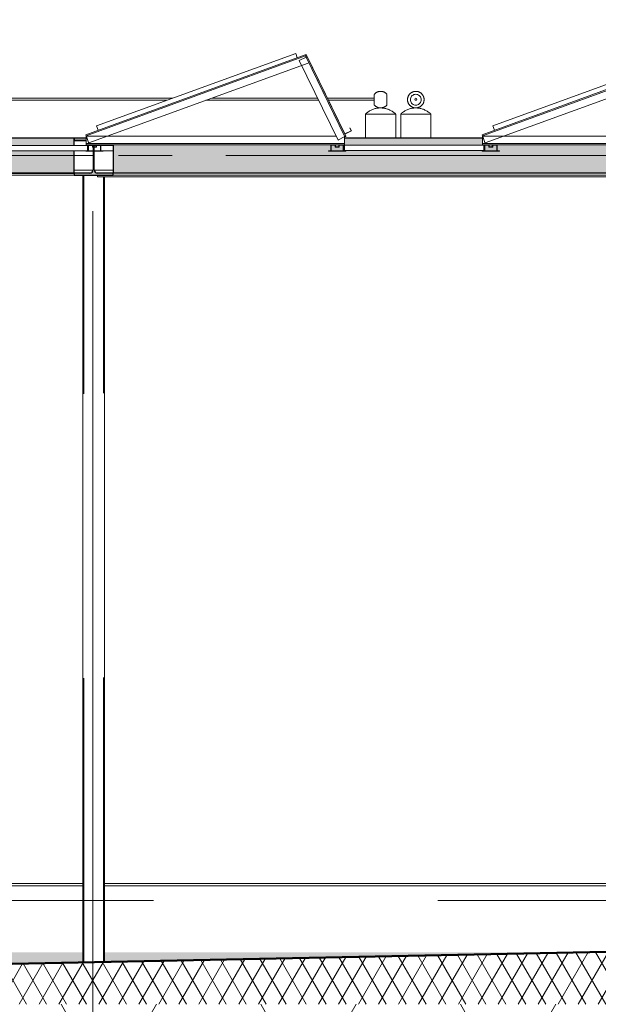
# Model space of a CAD drawing. Extents: x 50445 to 145605, y -10968 to 41989.
# Tile 301 of 338: x 90858 to 93535, y 19247 to 23803. Entities that reach past the tile are written whole.
import ezdxf

# ---------------------------------------------------------------- set-up
doc = ezdxf.new("R2010")
doc.units = 0
doc.header["$LTSCALE"] = 414.30304
doc.header["$MEASUREMENT"] = 0
for name, pattern in [('B0204', [6.8, 5, -0.6, 0.6, -0.6]), ('gestippeld', [6.35, 3.175, -3.175]), ('stramien', [22.225, 12.7, -3.175, 3.175, -3.175])]:
    doc.linetypes.add(name, pattern=pattern)
doc.layers.get('0').update_dxf_attribs({"linetype": 'CONTINUOUS'})
for name, color, linetype, lineweight in [('A-DETL', 5, 'CONTINUOUS', 18), ('A-EQPM', 6, 'CONTINUOUS', 18), ('A-FLOR-PATT', 8, 'CONTINUOUS', 50), ('A-GENM', 6, 'CONTINUOUS', 18), ('A-ROOF', 4, 'CONTINUOUS', 18), ('A-ROOF-PATT', 8, 'CONTINUOUS', 18), ('E-EQPM', 4, 'CONTINUOUS', 18), ('S-BEAM', 4, 'CONTINUOUS', 18), ('S-COLS', 6, 'CONTINUOUS', 18), ('S-GRID', 1, 'CONTINUOUS', 18)]:
    doc.layers.add(name, color=color, linetype=linetype, lineweight=lineweight)

# ---------------------------------------------------------------- blocks, each defined once
blk = doc.blocks.new('63_KU_roostervloer tussen rij zonnepanelen - Type-2567565-plotview doorsnede C C  -  1 op 100')
at = {"layer": 'E-EQPM'}
for p, q in [((16680.6, 22554), (17325.6, 22554)), ((16680.6, 22529), (16680.6, 22554)), ((17325.6, 22529), (17325.6, 22554)), ((17325.6, 22529), (16680.6, 22529))]:
    blk.add_line(p, q, dxfattribs=at)
blk = doc.blocks.new('63_KU_standaard rij zonnepanelen - Type-2574595-plotview doorsnede C C  -  1 op 100')
at = {"layer": 'A-GENM'}
for p, q in [((16499.4, 22972.3), (15484.5, 22603)), ((15486.2, 22598.3), (16501.1, 22967.6)), ((16474, 22948.4), (16500.6, 22961.3)), ((16499.4, 22972.3), (16500.1, 22970.5)), ((16500.1, 22970.5), (16501.1, 22967.6)), ((16500.6, 22961.3), (16503.3, 22962.6)), ((16501.1, 22967.6), (16502.1, 22964.8)), ((16502.1, 22964.8), (16503, 22962.5)), ((16503.3, 22962.6), (16505.9, 22963.9)), ((16503.3, 22962.6), (16683, 22594.1)), ((16505.9, 22963.9), (16507.7, 22964.8)), ((16687.5, 22596.3), (16507.7, 22964.8)), ((15498.2, 22565.4), (16513.1, 22934.7)), ((16471.8, 22947.3), (16474, 22948.4)), ((16471.8, 22947.3), (16651.5, 22578.8)), ((15485.2, 22601.1), (15484.5, 22603)), ((15486.2, 22598.3), (15485.2, 22601.1)), ((15487.3, 22595.4), (15486.2, 22598.3)), ((16642.7, 22597), (15486.6, 22597)), ((15486.6, 22594.5), (15486.6, 22596.9)), ((15497.4, 22567.7), (15487.3, 22595.4)), ((16685.7, 22595.4), (16683, 22594.1)), ((16687.5, 22596.3), (16685.7, 22595.4)), ((15486.6, 22565), (15486.6, 22594.5)), ((15486.6, 22562), (15486.6, 22565)), ((16680.6, 22562), (15486.6, 22562)), ((15486.6, 22559), (15486.6, 22562)), ((15486.6, 22557), (15486.6, 22559)), ((15486.6, 22557), (15494.3, 22557)), ((15516.9, 22557), (15494.3, 22557)), ((15494.3, 22557), (15494.3, 22529)), ((15496.3, 22529), (15496.3, 22555)), ((15496.3, 22555), (15514.9, 22555)), ((15498.2, 22565.4), (15497.4, 22567.7)), ((15514.9, 22555), (15514.9, 22545)), ((15516.9, 22557), (15531.6, 22557)), ((15516.9, 22547), (15516.9, 22557)), ((15554.3, 22557), (15531.6, 22557)), ((15531.6, 22557), (15531.6, 22547)), ((15533.6, 22545), (15533.6, 22555)), ((15533.6, 22555), (15552.3, 22555)), ((15552.3, 22555), (15552.3, 22529)), ((15554.3, 22557), (16617.4, 22557)), ((15554.3, 22529), (15554.3, 22557)), ((16640, 22557), (16617.4, 22557)), ((16617.4, 22557), (16617.4, 22529)), ((16619.4, 22529), (16619.4, 22555)), ((16619.4, 22555), (16638, 22555)), ((16638, 22555), (16638, 22545)), ((16640, 22557), (16654.7, 22557)), ((16640, 22547), (16640, 22557)), ((16653.8, 22579.9), (16651.5, 22578.8)), ((16680.3, 22592.8), (16653.8, 22579.9)), ((16677.4, 22557), (16654.7, 22557)), ((16654.7, 22557), (16654.7, 22547)), ((16656.7, 22545), (16656.7, 22555)), ((16656.7, 22555), (16675.4, 22555)), ((16675.4, 22555), (16675.4, 22529)), ((16677.4, 22557), (16680.6, 22557)), ((16677.4, 22529), (16677.4, 22557)), ((16683, 22594.1), (16680.3, 22592.8)), ((16680.6, 22592.9), (16680.6, 22565)), ((16680.6, 22565), (16680.6, 22562)), ((16680.6, 22562), (16680.6, 22559)), ((16680.6, 22559), (16680.6, 22557)), ((15484.3, 22529), (15484.3, 22527)), ((15484.3, 22527), (15564.3, 22527)), ((15494.3, 22529), (15492.3, 22529)), ((15552.3, 22529), (15496.3, 22529)), ((15514.9, 22545), (15533.6, 22545)), ((15531.6, 22547), (15516.9, 22547)), ((15564.3, 22529), (15554.3, 22529)), ((15564.3, 22527), (15564.3, 22529)), ((16617.4, 22529), (16607.4, 22529)), ((16607.4, 22529), (16607.4, 22527)), ((16607.4, 22527), (16687.4, 22527)), ((16675.4, 22529), (16619.4, 22529)), ((16638, 22545), (16656.7, 22545)), ((16654.7, 22547), (16640, 22547)), ((16687.4, 22529), (16677.4, 22529)), ((16687.4, 22527), (16687.4, 22529))]:
    blk.add_line(p, q, dxfattribs=at)
at = {"layer": 'E-EQPM'}
for p, q in [((16455.5, 22979.3), (15534.6, 22644.1)), ((16462.9, 22959), (16455.5, 22979.3)), ((16503.9, 22975), (16469.6, 22962.6)), ((16469.6, 22962.6), (16469.9, 22961.6)), ((16499.4, 22972.3), (16503.4, 22973.8)), ((16503.4, 22973.8), (16507.7, 22964.8)), ((16683.2, 22607.4), (16503.9, 22975)), ((15534.6, 22644.1), (15542, 22623.9)), ((16682.7, 22606.1), (16713, 22621.3)), ((16711.6, 22621.7), (16683.2, 22607.4)), ((16706.2, 22634.7), (16705.3, 22634.2)), ((16705.3, 22634.2), (16711.6, 22621.7)), ((16713, 22621.3), (16706.2, 22634.7)), ((15492.3, 22554), (15494.3, 22554)), ((15496.2, 22554), (15514.9, 22554)), ((15523.8, 22554), (15531.6, 22554)), ((15533.6, 22554), (15552.3, 22554)), ((15554.3, 22554), (15610.8, 22554)), ((15610.8, 22529), (15564.3, 22529))]:
    blk.add_line(p, q, dxfattribs=at)
blk = doc.blocks.new('63_KU_standaard rij zonnepanelen boven dry cooler - Type-2601531-plotview doorsnede C C  -  1 op 100')
at = {"layer": 'A-GENM'}
for p, q in [((12832.7, 22972.3), (11817.9, 22603)), ((11819.6, 22598.3), (12834.4, 22967.6)), ((12807.4, 22948.4), (12833.9, 22961.3)), ((12832.7, 22972.3), (12833.4, 22970.5)), ((12833.4, 22970.5), (12834.4, 22967.6)), ((12833.9, 22961.3), (12836.6, 22962.6)), ((12834.4, 22967.6), (12835.5, 22964.8)), ((12835.5, 22964.8), (12836.3, 22962.5)), ((12836.6, 22962.6), (12839.3, 22963.9)), ((12836.6, 22962.6), (13016.3, 22594.1)), ((12839.3, 22963.9), (12841.1, 22964.8)), ((13020.8, 22596.3), (12841.1, 22964.8)), ((11831.5, 22565.4), (12846.4, 22934.7)), ((12805.1, 22947.3), (12807.4, 22948.4)), ((12805.1, 22947.3), (12984.9, 22578.8)), ((11818.5, 22601.1), (11817.9, 22603)), ((11819.6, 22598.3), (11818.5, 22601.1)), ((11820.6, 22595.4), (11819.6, 22598.3)), ((12976.1, 22597), (11819.9, 22597)), ((11819.9, 22594.5), (11819.9, 22596.9)), ((11830.7, 22567.7), (11820.6, 22595.4)), ((13019, 22595.4), (13016.3, 22594.1)), ((13020.8, 22596.3), (13019, 22595.4)), ((11819.9, 22565), (11819.9, 22594.5)), ((11819.9, 22562), (11819.9, 22565)), ((13013.9, 22562), (11819.9, 22562)), ((11819.9, 22559), (11819.9, 22562)), ((11819.9, 22557), (11819.9, 22559)), ((11819.9, 22557), (11827.6, 22557)), ((11850.3, 22557), (11827.6, 22557)), ((11827.6, 22557), (11827.6, 22529)), ((11829.6, 22529), (11829.6, 22555)), ((11829.6, 22555), (11848.3, 22555)), ((11831.5, 22565.4), (11830.7, 22567.7)), ((11848.3, 22555), (11848.3, 22545)), ((11850.3, 22557), (11864.9, 22557)), ((11850.3, 22547), (11850.3, 22557)), ((11887.6, 22557), (11864.9, 22557)), ((11864.9, 22557), (11864.9, 22547)), ((11866.9, 22545), (11866.9, 22555)), ((11866.9, 22555), (11885.6, 22555)), ((11885.6, 22555), (11885.6, 22529)), ((11887.6, 22557), (12950.7, 22557)), ((11887.6, 22529), (11887.6, 22557)), ((12973.4, 22557), (12950.7, 22557)), ((12950.7, 22557), (12950.7, 22529)), ((12952.7, 22529), (12952.7, 22555)), ((12952.7, 22555), (12971.4, 22555)), ((12971.4, 22555), (12971.4, 22545)), ((12973.4, 22557), (12988, 22557)), ((12973.4, 22547), (12973.4, 22557)), ((12987.1, 22579.9), (12984.9, 22578.8)), ((13013.6, 22592.8), (12987.1, 22579.9)), ((13010.7, 22557), (12988, 22557)), ((12988, 22557), (12988, 22547)), ((12990, 22545), (12990, 22555)), ((12990, 22555), (13008.7, 22555)), ((13008.7, 22555), (13008.7, 22529)), ((13010.7, 22557), (13013.9, 22557)), ((13010.7, 22529), (13010.7, 22557)), ((13016.3, 22594.1), (13013.6, 22592.8)), ((13013.9, 22592.9), (13013.9, 22565)), ((13013.9, 22565), (13013.9, 22562)), ((13013.9, 22562), (13013.9, 22559)), ((13013.9, 22559), (13013.9, 22557)), ((11827.6, 22529), (11817.6, 22529)), ((11817.6, 22529), (11817.6, 22527)), ((11817.6, 22527), (11897.6, 22527)), ((11885.6, 22529), (11829.6, 22529)), ((11848.3, 22545), (11866.9, 22545)), ((11864.9, 22547), (11850.3, 22547)), ((11897.6, 22529), (11887.6, 22529)), ((11897.6, 22527), (11897.6, 22529)), ((12950.7, 22529), (12940.7, 22529)), ((12940.7, 22529), (12940.7, 22527)), ((12940.7, 22527), (13020.7, 22527)), ((13008.7, 22529), (12952.7, 22529)), ((12971.4, 22545), (12990, 22545)), ((12988, 22547), (12973.4, 22547)), ((13020.7, 22529), (13010.7, 22529)), ((13020.7, 22527), (13020.7, 22529))]:
    blk.add_line(p, q, dxfattribs=at)
at = {"layer": 'E-EQPM'}
for p, q in [((12788.8, 22979.3), (11867.9, 22644.1)), ((12796.2, 22959), (12788.8, 22979.3)), ((12837.2, 22975), (12802.9, 22962.6)), ((12802.9, 22962.6), (12803.3, 22961.6)), ((12832.7, 22972.3), (12836.7, 22973.8)), ((12836.7, 22973.8), (12841.1, 22964.8)), ((13016.5, 22607.4), (12837.2, 22975)), ((11867.9, 22644.1), (11875.3, 22623.9)), ((13016, 22606.1), (13046.3, 22621.3)), ((13045, 22621.7), (13016.5, 22607.4)), ((13039.6, 22634.7), (13038.7, 22634.2)), ((13038.7, 22634.2), (13045, 22621.7)), ((13046.3, 22621.3), (13039.6, 22634.7))]:
    blk.add_line(p, q, dxfattribs=at)
blk = doc.blocks.new('27_KA_Eurosafe kabel valbeveiliging - Type-5737521-plotview doorsnede C C  -  1 op 100')
at = {"layer": 'A-EQPM'}
for p, q in [((9971, 19138.4), (5945.4, 19138.4)), ((12543.3, 19138.4), (10070.4, 19138.4)), ((5945.4, 19128.4), (9971, 19128.4)), ((10070.4, 19128.4), (12543.3, 19128.4))]:
    blk.add_line(p, q, dxfattribs=at)
blk = doc.blocks.new('27_KA_Eurosafe kabel valbeveiliging - Type-5739315-plotview doorsnede C C  -  1 op 100')
at = {"layer": 'A-EQPM'}
for start, end in [(0, 180), (180, 0)]:
    blk.add_arc((6011, 22767.4), 5, start, end, dxfattribs=at)
blk = doc.blocks.new('27_KA_Eurosafe constant force post bij zonnepanelen - Type-V91-plotview doorsnede C C  -  1 op 100')
at = {"layer": 'A-EQPM'}
for p, q in [((11441, 22698.5), (11441, 22587)), ((11445.6, 22698.5), (11441, 22698.5)), ((11482.5, 22698.5), (11446, 22698.5)), ((11482.6, 22698.5), (11486, 22698.5)), ((11536.1, 22698.5), (11485.9, 22698.5)), ((11536, 22698.5), (11539.4, 22698.5)), ((11576, 22698.5), (11539.4, 22698.5)), ((11581, 22698.5), (11576.3, 22698.5)), ((11581, 22587), (11581, 22698.5))]:
    blk.add_line(p, q, dxfattribs=at)
at = {"layer": 'A-EQPM', "flags": 128}
for points in [[(11511, 22727.2), (11509.5, 22727.3), (11507.9, 22727.4), (11506.4, 22727.5), (11504.9, 22727.7), (11503.4, 22728), (11501.9, 22728.3), (11500.4, 22728.7), (11498.9, 22729.2), (11497.5, 22729.7), (11496, 22730.3), (11494.6, 22730.9), (11493.3, 22731.6), (11491.9, 22732.3), (11490.6, 22733.1), (11489.3, 22733.9), (11488.1, 22734.8), (11486.9, 22735.8), (11485.7, 22736.8), (11484.5, 22737.8), (11483.5, 22738.9), (11482.4, 22740), (11481.4, 22741.2), (11480.5, 22742.4), (11479.5, 22743.6), (11478.7, 22744.9), (11477.9, 22746.2), (11477.1, 22747.5), (11476.4, 22748.9), (11475.8, 22750.3), (11475.2, 22751.7), (11474.7, 22753.2), (11474.2, 22754.6), (11473.8, 22756.1), (11473.5, 22757.6), (11473.2, 22759.1), (11472.9, 22760.6), (11472.8, 22762.1), (11472.7, 22763.7), (11472.6, 22765.2), (11472.6, 22766.7), (11472.7, 22768.3), (11472.8, 22769.8), (11473, 22771.3), (11473.3, 22772.8), (11473.6, 22774.3), (11474, 22775.8), (11474.4, 22777.3), (11474.9, 22778.8), (11475.5, 22780.2), (11476.1, 22781.6), (11476.8, 22783), (11477.5, 22784.3), (11478.3, 22785.7), (11479.1, 22786.9), (11480, 22788.2), (11480.9, 22789.4), (11481.9, 22790.6), (11482.9, 22791.8), (11484, 22792.9), (11485.1, 22793.9), (11486.2, 22794.9), (11487.4, 22795.9), (11488.6, 22796.8), (11489.9, 22797.7), (11491.2, 22798.5), (11492.5, 22799.3), (11493.9, 22800), (11495.3, 22800.6), (11496.7, 22801.2), (11498.1, 22801.8), (11499.6, 22802.3), (11501.1, 22802.7), (11502.6, 22803.1), (11504.1, 22803.4), (11505.6, 22803.6), (11507.1, 22803.8), (11508.6, 22803.9), (11510.2, 22804), (11511, 22804)], [(11511, 22804), (11512.5, 22804), (11514.1, 22803.9), (11515.6, 22803.7), (11517.1, 22803.5), (11518.6, 22803.2), (11520.1, 22802.9), (11521.6, 22802.5), (11523.1, 22802.1), (11524.5, 22801.5), (11525.9, 22801), (11527.3, 22800.3), (11528.7, 22799.7), (11530.1, 22798.9), (11531.4, 22798.1), (11532.7, 22797.3), (11533.9, 22796.4), (11535.1, 22795.5), (11536.3, 22794.5), (11537.4, 22793.4), (11538.5, 22792.4), (11539.6, 22791.2), (11540.6, 22790.1), (11541.5, 22788.9), (11542.4, 22787.6), (11543.3, 22786.4), (11544.1, 22785.1), (11544.8, 22783.7), (11545.5, 22782.3), (11546.2, 22780.9), (11546.8, 22779.5), (11547.3, 22778.1), (11547.8, 22776.6), (11548.2, 22775.1), (11548.5, 22773.7), (11548.8, 22772.1), (11549, 22770.6), (11549.2, 22769.1), (11549.3, 22767.6), (11549.4, 22766), (11549.3, 22764.5), (11549.3, 22763), (11549.1, 22761.4), (11548.9, 22759.9), (11548.7, 22758.4), (11548.4, 22756.9), (11548, 22755.4), (11547.5, 22753.9), (11547, 22752.5), (11546.5, 22751.1), (11545.9, 22749.7), (11545.2, 22748.3), (11544.5, 22746.9), (11543.7, 22745.6), (11542.9, 22744.3), (11542, 22743), (11541.1, 22741.8), (11540.1, 22740.6), (11539.1, 22739.5), (11538, 22738.4), (11536.9, 22737.3), (11535.8, 22736.3), (11534.6, 22735.3), (11533.3, 22734.4), (11532.1, 22733.6), (11530.8, 22732.7), (11529.4, 22732), (11528.1, 22731.3), (11526.7, 22730.6), (11525.3, 22730), (11523.8, 22729.5), (11522.4, 22729), (11520.9, 22728.6), (11519.4, 22728.2), (11517.9, 22727.9), (11516.4, 22727.6), (11514.9, 22727.4), (11513.3, 22727.3), (11511.8, 22727.3), (11511, 22727.2)], [(11441.2, 22698.5), (11444.1, 22701.3), (11447.1, 22703.9), (11450.2, 22706.4), (11453.4, 22708.8), (11456.7, 22711), (11460.1, 22713.1), (11463.6, 22715.1), (11467.1, 22717), (11470.7, 22718.7), (11474.4, 22720.2), (11478.1, 22721.6), (11481.9, 22722.8), (11485.8, 22723.9), (11489.6, 22724.9), (11493.5, 22725.7), (11497.5, 22726.3), (11501.4, 22726.8), (11505.4, 22727.1), (11509.4, 22727.2), (11511, 22727.2)], [(11511, 22727.2), (11515, 22727.2), (11519, 22726.9), (11522.9, 22726.5), (11526.9, 22725.9), (11530.8, 22725.2), (11534.7, 22724.3), (11538.5, 22723.3), (11542.3, 22722.1), (11546.1, 22720.8), (11549.8, 22719.3), (11553.4, 22717.6), (11557, 22715.9), (11560.5, 22713.9), (11563.9, 22711.9), (11567.2, 22709.7), (11570.5, 22707.4), (11573.6, 22704.9), (11576.7, 22702.3), (11579.6, 22699.6), (11580.7, 22698.5)]]:
    blk.add_lwpolyline(points, dxfattribs=at)
at = {"layer": 'A-EQPM'}
for points in [[(11486, 22765.4), (11486, 22768.3), (11487, 22774.1), (11491.4, 22781.7), (11498.2, 22787.5), (11506.6, 22790.5), (11515.4, 22790.5), (11523.7, 22787.5), (11530.5, 22781.8), (11535, 22774.1), (11536, 22768.3), (11536, 22765.4)], [(11536, 22765.4), (11536, 22762.4), (11535, 22756.6), (11530.5, 22748.9), (11523.7, 22743.3), (11515.4, 22740.2), (11506.6, 22740.2), (11498.2, 22743.2), (11491.4, 22749), (11487, 22756.6), (11486, 22762.4), (11486, 22765.4)]]:
    blk.add_open_spline(points, degree=3, dxfattribs=at)
blk = doc.blocks.new('27_KA_Eurosafe kabel valbeveiliging - Type-5740005-plotview doorsnede C C  -  1 op 100')
at = {"layer": 'A-EQPM'}
for p, q in [((6207.1, 22762.4), (6692.8, 22762.4)), ((6720.3, 22772.4), (6207.2, 22772.4)), ((6872.5, 22762.4), (7396.1, 22762.4)), ((7391.3, 22772.4), (6900, 22772.4)), ((8553.6, 22772.4), (7436.1, 22772.4)), ((7440.9, 22762.4), (8526.2, 22762.4)), ((8705.8, 22762.4), (9229.5, 22762.4)), ((9224.6, 22772.4), (8733.3, 22772.4)), ((10387, 22772.4), (9269.4, 22772.4)), ((9274.3, 22762.4), (10359.5, 22762.4)), ((10539.2, 22762.4), (11062.8, 22762.4)), ((11057.9, 22772.4), (10566.7, 22772.4)), ((11318.8, 22772.4), (11102.7, 22772.4)), ((11107.6, 22762.4), (11318.9, 22762.4))]:
    blk.add_line(p, q, dxfattribs=at)
blk = doc.blocks.new('27_KA_Eurosafe constant force post bij zonnepanelen - Type-V92-plotview doorsnede C C  -  1 op 100')
at = {"layer": 'A-EQPM'}
for p, q in [((11278, 22698.5), (11278, 22587)), ((11282.7, 22698.5), (11278, 22698.5)), ((11319.6, 22698.5), (11283, 22698.5)), ((11319.6, 22698.5), (11323, 22698.5)), ((11348, 22698.5), (11322.9, 22698.5)), ((11373.1, 22698.5), (11348, 22698.5)), ((11373, 22698.5), (11376.4, 22698.5)), ((11411.6, 22698.5), (11376.5, 22698.5)), ((11411.4, 22698.5), (11412.5, 22698.5)), ((11418, 22698.5), (11413.4, 22698.5)), ((11418, 22587), (11418, 22698.5))]:
    blk.add_line(p, q, dxfattribs=at)
at = {"layer": 'A-EQPM', "flags": 128}
for points in [[(11318.6, 22790.3), (11319.7, 22791.5), (11320.7, 22792.6), (11321.8, 22793.7), (11323, 22794.7), (11324.1, 22795.7), (11325.4, 22796.6), (11326.6, 22797.5), (11327.9, 22798.3), (11329.2, 22799.1), (11330.6, 22799.8), (11332, 22800.5), (11333.4, 22801.1), (11334.8, 22801.7), (11336.3, 22802.2), (11337.7, 22802.6), (11339.2, 22803), (11340.7, 22803.3), (11342.2, 22803.6), (11343.7, 22803.8), (11345.3, 22803.9), (11346.8, 22804), (11348, 22804)], [(11348, 22804), (11349.5, 22804), (11351.1, 22803.9), (11352.6, 22803.7), (11354.1, 22803.5), (11355.6, 22803.2), (11357.1, 22802.9), (11358.6, 22802.5), (11360.1, 22802.1), (11361.5, 22801.5), (11363, 22801), (11364.4, 22800.3), (11365.7, 22799.7), (11367.1, 22798.9), (11368.4, 22798.1), (11369.7, 22797.3), (11370.9, 22796.4), (11372.1, 22795.5), (11373.3, 22794.5), (11374.4, 22793.4), (11375.5, 22792.4), (11376.6, 22791.2), (11377.4, 22790.3)], [(11348, 22727.2), (11346.5, 22727.3), (11344.9, 22727.4), (11343.4, 22727.5), (11341.9, 22727.7), (11340.4, 22728), (11338.9, 22728.3), (11337.4, 22728.7), (11335.9, 22729.2), (11334.5, 22729.7), (11333.1, 22730.3), (11331.7, 22730.9), (11330.3, 22731.6), (11328.9, 22732.3), (11327.6, 22733.1), (11326.3, 22733.9), (11325.1, 22734.8), (11323.9, 22735.8), (11322.7, 22736.8), (11321.6, 22737.8), (11320.5, 22738.9), (11319.4, 22740), (11319.1, 22740.4)], [(11376.9, 22740.4), (11375.9, 22739.2), (11374.8, 22738.1), (11373.7, 22737.1), (11372.5, 22736.1), (11371.3, 22735.1), (11370.1, 22734.2), (11368.8, 22733.4), (11367.5, 22732.6), (11366.2, 22731.8), (11364.8, 22731.1), (11363.4, 22730.5), (11362, 22729.9), (11360.5, 22729.4), (11359.1, 22728.9), (11357.6, 22728.5), (11356.1, 22728.1), (11354.6, 22727.8), (11353.1, 22727.6), (11351.6, 22727.4), (11350, 22727.3), (11348.5, 22727.2), (11348, 22727.2)], [(11278.2, 22698.5), (11281.1, 22701.3), (11284.1, 22703.9), (11287.3, 22706.4), (11290.5, 22708.8), (11293.8, 22711), (11297.1, 22713.1), (11300.6, 22715.1), (11304.1, 22717), (11307.7, 22718.7), (11311.4, 22720.2), (11315.2, 22721.6), (11318.9, 22722.8), (11322.8, 22723.9), (11326.7, 22724.9), (11330.6, 22725.7), (11334.5, 22726.3), (11338.5, 22726.8), (11342.4, 22727.1), (11346.4, 22727.2), (11348, 22727.2)], [(11348, 22727.2), (11352, 22727.2), (11356, 22726.9), (11359.9, 22726.5), (11363.9, 22725.9), (11367.8, 22725.2), (11371.7, 22724.3), (11375.6, 22723.3), (11379.4, 22722.1), (11383.1, 22720.8), (11386.8, 22719.3), (11390.5, 22717.6), (11394, 22715.9), (11397.5, 22713.9), (11400.9, 22711.9), (11404.3, 22709.7), (11407.5, 22707.4), (11410.7, 22704.9), (11413.7, 22702.3), (11416.6, 22699.6), (11417.8, 22698.5)]]:
    blk.add_lwpolyline(points, dxfattribs=at)
at = {"layer": 'A-EQPM'}
for points in [[(11318.7, 22790), (11318.7, 22789.5), (11318.7, 22787.5), (11318.7, 22781.7), (11318.8, 22774.1), (11318.9, 22768.3), (11318.9, 22765.4)], [(11377.1, 22765.4), (11377.2, 22768.3), (11377.2, 22774.1), (11377.3, 22781.7), (11377.3, 22787.5), (11377.3, 22789.5), (11377.4, 22790)], [(11318.9, 22765.4), (11318.9, 22762.4), (11319, 22756.6), (11319, 22749), (11319.1, 22743.2), (11319.1, 22741.2), (11319.1, 22740.7)], [(11376.9, 22740.7), (11376.9, 22741.2), (11376.9, 22743.2), (11377, 22749), (11377, 22756.6), (11377.1, 22762.4), (11377.1, 22765.4)]]:
    blk.add_open_spline(points, degree=3, dxfattribs=at)
blk = doc.blocks.new('27_KA_dakisolatie onder afschot zuidkant - 27_KA_dakisolatie onder afschot zuidkant-8078481-plotview doorsnede C C  -  1 op 100')
at = {"layer": 'A-ROOF-PATT'}
h = blk.add_hatch(dxfattribs=at)
h.set_pattern_fill('FP_16', color=256, style=0, pattern_type=2)
h.set_pattern_definition([(60, (33645.57, 9437.6), (-46.18203, 80.01037), []), (120, (33737.97, 9437.6), (-92.38203, 0.01037), [])])
h.paths.add_polyline_path([(4266.6, 18580), (20830.4, 18580), (20830.4, 18830), (20826.6, 18830), (19846.6, 18680), (12635.6, 18824.2), (12477.6, 18824.2), (5266.6, 18680), (4286.6, 18830), (4266.6, 18830)], flags=0)
h = blk.add_hatch(color=256, dxfattribs=at)
h.paths.add_polyline_path([(19846.6, 18680), (20766.6, 18820.8), (15570.8, 18820.8), (15570.8, 18765.5), (18785.8, 18701.2)], flags=0)
h.paths.add_polyline_path([(5266.6, 18680), (5845.8, 18691.6), (5845.8, 18820.8), (5332.1, 18819.9), (5332.1, 18720), (5012.3, 18718.9), (5243, 18683.6)], flags=0)
h.paths.add_polyline_path([(5945.8, 18693.6), (9970.8, 18775.2), (9970.8, 18820.8), (5945.8, 18820.8), (5945.8, 18730.8)], flags=0)
h.paths.add_polyline_path([(4832.1, 18746.5), (4832.1, 18820.8), (4346.6, 18820.8), (4774.3, 18755.3)], flags=0)
h.paths.add_polyline_path([(15470.8, 18767.5), (15470.8, 18820.8), (14336.2, 18820.8), (14336.2, 18790.2), (15446.3, 18768)], flags=0)
h.paths.add_polyline_path([(10070.8, 18776.1), (12307.5, 18820.8), (10070.8, 18820.8)], flags=0)
h.paths.add_polyline_path([(14196.2, 18793), (14196.2, 18820.8), (14003.7, 18820.8), (14003.7, 18796.9), (14054.8, 18795.8)], flags=0)
h.paths.add_polyline_path([(13997.7, 18797), (13997.7, 18820.8), (12805.7, 18820.8), (13776.5, 18801.4)], flags=0)
at = {"layer": 'A-ROOF', "lineweight": 50}
blk.add_line((12477.6, 18824.2), (5266.6, 18680), dxfattribs=at)
blk = doc.blocks.new('28_ABT-C_staal_HEA_ligger - HEA180-2652569-plotview doorsnede C C  -  1 op 100')
at = {"layer": 'S-BEAM', "lineweight": 5}
h = blk.add_hatch(color=256, dxfattribs=at)
h.paths.add_polyline_path([(9930.8, 22416), (10110.8, 22416), (10110.8, 22425.5), (10038.8, 22425.5), (10028.2, 22429.9), (10023.8, 22440.5), (10023.8, 22527), (10017.8, 22527), (10017.8, 22440.5), (10013.4, 22429.9), (10002.8, 22425.5), (9930.8, 22425.5)], flags=0)
h.paths.add_polyline_path([(10017.8, 22529), (10023.8, 22529), (10022.9, 22545), (10017.8, 22545)], flags=0)
h.paths.add_polyline_path([(10017.8, 22547), (10023.8, 22547), (10023.5, 22557), (10017.8, 22557)], flags=0)
h.paths.add_polyline_path([(9984.8, 22577.5), (9986.6, 22577.5), (9986.6, 22587), (9930.8, 22587), (9930.8, 22577.5), (9950, 22577.5)], flags=0)
at = {"layer": 'S-BEAM', "color": 250, "lineweight": 25}
for p, q in [((9986.6, 22587), (9930.8, 22587)), ((9930.8, 22587), (9930.8, 22577.5)), ((9930.8, 22577.5), (9986.6, 22577.5)), ((10017.8, 22557), (10017.8, 22546.9)), ((10023.8, 22547), (10023.8, 22557)), ((10017.8, 22545), (10017.8, 22529)), ((10017.8, 22527), (10017.8, 22440.5)), ((10023.8, 22529), (10023.8, 22545)), ((10023.8, 22440.5), (10023.8, 22527)), ((10002.8, 22425.5), (9930.8, 22425.5)), ((9930.8, 22425.5), (9930.8, 22416)), ((9930.8, 22416), (10110.8, 22416)), ((10110.8, 22425.5), (10038.8, 22425.5)), ((10110.8, 22416), (10110.8, 22425.5))]:
    blk.add_line(p, q, dxfattribs=at)
for centre, start, end in [((10002.8, 22440.5), 270, 0), ((10038.8, 22440.5), 180, 270)]:
    blk.add_arc(centre, 15, start, end, dxfattribs=at)
blk = doc.blocks.new('28_ABT-C_staal_FLA_ligger - FLA90x8-V23-plotview doorsnede C C  -  1 op 100')
at = {"layer": 'S-BEAM', "color": 250, "lineweight": 25}
for p, q in [((7797.8, 22424), (7685.3, 22424)), ((7685.3, 22424), (7685.3, 22416)), ((7685.3, 22416), (7797.8, 22416)), ((7797.8, 22416), (7797.8, 22424))]:
    blk.add_line(p, q, dxfattribs=at)
at = {"layer": 'S-BEAM', "color": 170, "lineweight": 5}
for p, q in [((7797.8, 22424), (9930.8, 22424)), ((7958.3, 22416), (7797.8, 22416)), ((9930.8, 22416), (8231.3, 22416))]:
    blk.add_line(p, q, dxfattribs=at)
blk = doc.blocks.new('28_ABT-C_staal_FLA_ligger - FLA90x8-2649516-plotview doorsnede C C  -  1 op 100')
at = {"layer": 'S-BEAM', "color": 170, "lineweight": 5}
for p, q in [((10038.9, 22408), (10038.9, 22416)), ((10110.8, 22416), (12418.1, 22416)), ((12770.8, 22416), (12996.1, 22416)), ((12996.1, 22408), (10038.9, 22408))]:
    blk.add_line(p, q, dxfattribs=at)
at = {"layer": 'S-BEAM', "color": 250, "lineweight": 25}
for p, q in [((13123.4, 22416), (12996.1, 22416)), ((12996.1, 22416), (12996.1, 22408)), ((13123.4, 22408), (13123.4, 22416)), ((12996.1, 22408), (13123.4, 22408))]:
    blk.add_line(p, q, dxfattribs=at)
blk = doc.blocks.new('28_ABT-C_staal_SHS_HF__kolom - SHS100x100x5-2646995-plotview doorsnede C C  -  1 op 100')
at = {"layer": 'S-COLS', "color": 170, "linetype": 'gestippeld', "lineweight": 5}
for p, q in [((9975.8, 18774.2), (9975.8, 22416)), ((10065.8, 18776), (10065.8, 22408))]:
    blk.add_line(p, q, dxfattribs=at)
blk = doc.blocks.new('28_ABT-C_staal_UNP_ligger - UNP160-2652457-plotview doorsnede C C  -  1 op 100')
at = {"layer": 'S-BEAM', "color": 170, "linetype": 'gestippeld', "lineweight": 5}
for p, q in [((9930.7, 22574.5), (9986.6, 22574.5)), ((9930.7, 22439.5), (10017.3, 22439.5)), ((10024.2, 22439.5), (10110.8, 22439.5))]:
    blk.add_line(p, q, dxfattribs=at)
blk = doc.blocks.new('28_ABT-C_staal_IPE_ligger - IPE160-3127237-plotview doorsnede C C  -  1 op 100')
at = {"layer": 'S-BEAM', "lineweight": 5}
h = blk.add_hatch(color=256, dxfattribs=at)
h.paths.add_polyline_path([(8220.9, 22529), (8220.9, 22528.7), (8230.9, 22527)], flags=0)
h.paths.add_polyline_path([(6387.6, 22529), (6387.6, 22528.7), (6397.6, 22527)], flags=0)
h.paths.add_polyline_path([(5985.8, 22427), (9930.7, 22427), (9930.7, 22529), (9354, 22529), (9354, 22527), (9274, 22527), (9274, 22529), (9284, 22529), (9284, 22557), (8220.9, 22557), (8220.9, 22529), (8230.9, 22529), (8230.9, 22527), (8150.9, 22527), (8150.9, 22529), (7520.7, 22529), (7520.7, 22527), (7440.7, 22527), (7440.7, 22529), (7450.7, 22529), (7450.7, 22557), (6387.6, 22557), (6387.6, 22529), (6397.6, 22529), (6397.6, 22527), (6317.6, 22527), (6317.6, 22529), (5985.8, 22529), (5985.8, 22450.7)], flags=0)
h.paths.add_polyline_path([(7511.1, 22529), (7513.9, 22529.2), (7515, 22554), (8158.9, 22554), (8158.9, 22529), (8160.9, 22529), (8160.9, 22557), (8153.3, 22557), (8153.3, 22587), (7513.9, 22587), (7513.6, 22557), (7510.7, 22557), (7510.7, 22529)], flags=0)
h.paths.add_polyline_path([(9286, 22529), (9342, 22529), (9342, 22555), (9323.4, 22555), (9323.4, 22545), (9304.7, 22545), (9304.7, 22555), (9286, 22555), (9286, 22536.3)], flags=0)
h.paths.add_polyline_path([(7486.5, 22529), (7508.7, 22529), (7508.7, 22555), (7490, 22555), (7490, 22545), (7471.4, 22545), (7471.4, 22555), (7452.7, 22555), (7452.7, 22529), (7486, 22529)], flags=0)
h.paths.add_polyline_path([(6359.6, 22529), (6385.6, 22529), (6385.6, 22555), (6366.9, 22555), (6366.9, 22545), (6348.3, 22545), (6348.3, 22555), (6329.6, 22555), (6330.7, 22529), (6350.3, 22529)], flags=0)
h.paths.add_polyline_path([(8164, 22529), (8218.9, 22529), (8218.9, 22555), (8200.3, 22555), (8200.3, 22545), (8181.6, 22545), (8181.6, 22555), (8162.9, 22555), (8162.9, 22529)], flags=0)
h.paths.add_polyline_path([(9344, 22529), (9347.3, 22529.2), (9347.3, 22554), (9930.7, 22554), (9930.7, 22587), (9347.3, 22587), (9347, 22557), (9344, 22557), (9344, 22531.5)], flags=0)
h.paths.add_polyline_path([(6327.6, 22529), (6327.6, 22557), (6319.9, 22557), (6319.9, 22587), (5985.8, 22587), (5985.8, 22554), (6325.6, 22554), (6325.6, 22529)], flags=0)
h.paths.add_polyline_path([(9318.2, 22547), (9321.4, 22547), (9320.4, 22557), (9306.7, 22557), (9306.7, 22547)], flags=0)
h.paths.add_polyline_path([(7488, 22547), (7487.1, 22557), (7473.4, 22557), (7473.4, 22547), (7487.1, 22547)], flags=0)
h.paths.add_polyline_path([(8183.6, 22547), (8198.3, 22547), (8198.3, 22557), (8183.6, 22557), (8183.6, 22555)], flags=0)
h.paths.add_polyline_path([(6350.3, 22547), (6364.9, 22547), (6364.9, 22557), (6350.3, 22557), (6350.3, 22555)], flags=0)
at = {"layer": 'S-BEAM', "color": 250, "lineweight": 25}
for p, q in [((6319.9, 22587), (5985.8, 22587)), ((5985.8, 22587), (5985.8, 22554)), ((8153.3, 22587), (7515, 22587)), ((9930.7, 22587), (9347.3, 22587)), ((9930.7, 22554), (9930.7, 22587)), ((5985.8, 22529), (5985.8, 22427)), ((9930.7, 22427), (9930.7, 22529)), ((5985.8, 22427), (9930.7, 22427))]:
    blk.add_line(p, q, dxfattribs=at)
at = {"layer": 'S-BEAM', "linetype": 'B0204', "lineweight": 5}
blk.add_line((5895.8, 22507), (10020.8, 22507), dxfattribs=at)
blk = doc.blocks.new('28_ABT-C_staal_IPE_ligger - IPE160-2312871-plotview doorsnede C C  -  1 op 100')
at = {"layer": 'S-BEAM', "lineweight": 5}
h = blk.add_hatch(color=256, dxfattribs=at)
h.paths.add_polyline_path([(13720.9, 22529), (13720.9, 22528.7), (13730.9, 22527)], flags=0)
h.paths.add_polyline_path([(13010.7, 22529), (13013.9, 22528.1), (13012, 22528.7)], flags=0)
h.paths.add_polyline_path([(11887.6, 22529), (11887.6, 22528.7), (11897.6, 22527)], flags=0)
h.paths.add_polyline_path([(11177.4, 22529), (11180.6, 22528.1), (11177.8, 22528.9)], flags=0)
h.paths.add_polyline_path([(10110.8, 22427), (15430.8, 22427), (15430.8, 22529), (14854, 22529), (14854, 22527), (14774, 22527), (14774, 22529), (14784, 22529), (14784, 22557), (13720.9, 22557), (13720.9, 22529), (13730.9, 22529), (13730.9, 22527), (13650.9, 22527), (13650.9, 22529), (13660.9, 22529), (13660.9, 22557), (13653.3, 22557), (13653.3, 22587), (13013.9, 22587), (13013.6, 22557), (13010.7, 22557), (13010.7, 22529), (13020.7, 22529), (13020.7, 22527), (12940.7, 22527), (12941.7, 22529), (12950.7, 22529), (12950.7, 22557), (11887.6, 22557), (11887.6, 22529), (11897.6, 22529), (11897.6, 22527), (11817.6, 22527), (11817.6, 22529), (11827.6, 22529), (11827.6, 22557), (11819.9, 22557), (11819.9, 22587), (11180.6, 22587), (11180.3, 22557), (11177.4, 22557), (11177.8, 22529), (11187.4, 22529), (11187.4, 22527), (11107.4, 22527), (11107.4, 22529), (11117.4, 22529), (11117.4, 22557), (10110.8, 22557), (10110.8, 22450.7)], flags=0)
h.paths.add_polyline_path([(12986, 22529), (13008.7, 22529), (13008.7, 22555), (12990, 22555), (12990, 22545), (12971.4, 22545), (12971.4, 22555), (12952.7, 22555), (12952.7, 22529), (12985.5, 22529)], flags=0)
h.paths.add_polyline_path([(11831.5, 22529), (11885.6, 22529), (11885.6, 22555), (11866.9, 22555), (11866.9, 22545), (11848.3, 22545), (11848.3, 22555), (11829.6, 22555), (11830.7, 22529), (11831.4, 22529)], flags=0)
h.paths.add_polyline_path([(13683.6, 22529), (13718.9, 22529), (13718.9, 22555), (13700.3, 22555), (13700.3, 22545), (13681.6, 22545), (13681.6, 22555), (13662.9, 22555), (13664, 22529), (13681.6, 22529)], flags=0)
h.paths.add_polyline_path([(14806.7, 22529), (14842, 22529), (14842, 22555), (14823.4, 22555), (14823.4, 22545), (14804.7, 22545), (14804.7, 22555), (14786, 22555), (14786, 22529), (14804.7, 22529)], flags=0)
h.paths.add_polyline_path([(14847, 22529), (14847.3, 22529.2), (14847.3, 22554), (15430.8, 22554), (15430.8, 22587), (14847.3, 22587), (14847, 22557), (14844, 22557), (14844, 22529), (14845.2, 22529)], flags=0)
h.paths.add_polyline_path([(11138, 22529), (11175.4, 22529), (11175.4, 22555), (11156.7, 22555), (11156.7, 22545), (11138, 22545), (11138, 22555), (11119.4, 22555), (11119.4, 22529), (11132.8, 22529)], flags=0)
h.paths.add_polyline_path([(11819.9, 22530), (11180.6, 22530), (11180.6, 22555), (11825.6, 22555), (11825.6, 22530), (11820.6, 22530)], flags=0)
h.paths.add_polyline_path([(12987.1, 22547), (12988, 22547), (12987.1, 22557), (12973.4, 22557), (12973.4, 22547), (12986.5, 22547)], flags=0)
h.paths.add_polyline_path([(14818.3, 22547), (14821.4, 22547), (14820.4, 22557), (14806.7, 22557), (14806.7, 22547), (14818.2, 22547)], flags=0)
h.paths.add_polyline_path([(13698.3, 22547), (13698.3, 22557), (13683.6, 22557), (13683.6, 22547)], flags=0)
h.paths.add_polyline_path([(11864.9, 22547), (11864.9, 22557), (11850.3, 22557), (11850.3, 22547)], flags=0)
h.paths.add_polyline_path([(11151.6, 22547), (11154.7, 22547), (11153.8, 22557), (11140, 22557), (11140, 22547), (11151.5, 22547)], flags=0)
at = {"layer": 'S-BEAM', "color": 250, "lineweight": 25}
for p, q in [((10110.8, 22557), (10110.8, 22427)), ((11819.9, 22587), (11180.6, 22587)), ((13653.3, 22587), (13013.9, 22587)), ((15430.8, 22587), (14847.3, 22587)), ((15430.8, 22554), (15430.8, 22587)), ((15430.8, 22427), (15430.8, 22529)), ((10110.8, 22427), (15430.8, 22427))]:
    blk.add_line(p, q, dxfattribs=at)
at = {"layer": 'S-BEAM', "linetype": 'B0204', "lineweight": 5}
blk.add_line((15520.8, 22507), (10020.8, 22507), dxfattribs=at)
blk = doc.blocks.new('10844_ABT model nieuw_export 08-11-2012_rvt-1-plotview doorsnede C C  -  1 op 100')
at = {"layer": 'S-BEAM', "color": 170, "lineweight": 5}
for p, q in [((9930.7, 22427), (10006.4, 22427)), ((10035.1, 22427), (10110.8, 22427))]:
    blk.add_line(p, q, dxfattribs=at)
at = {"layer": 'S-COLS', "color": 170, "lineweight": 5}
for p, q in [((9970.8, 22416), (9970.8, 18774.1)), ((10070.8, 18776.1), (10070.8, 22408))]:
    blk.add_line(p, q, dxfattribs=at)
at = {"color": 170, "lineweight": 5}
for name in ['28_ABT-C_staal_UNP_ligger - UNP160-2652457-plotview doorsnede C C  -  1 op 100', '28_ABT-C_staal_IPE_ligger - IPE160-3127237-plotview doorsnede C C  -  1 op 100', '28_ABT-C_staal_HEA_ligger - HEA180-2652569-plotview doorsnede C C  -  1 op 100', '28_ABT-C_staal_IPE_ligger - IPE160-2312871-plotview doorsnede C C  -  1 op 100', '28_ABT-C_staal_FLA_ligger - FLA90x8-V23-plotview doorsnede C C  -  1 op 100', '28_ABT-C_staal_SHS_HF__kolom - SHS100x100x5-2646995-plotview doorsnede C C  -  1 op 100', '28_ABT-C_staal_FLA_ligger - FLA90x8-2649516-plotview doorsnede C C  -  1 op 100']:
    blk.add_blockref(name, (0, 0), dxfattribs=at)

msp = doc.modelspace()

# ---------------------------------------------------------------- hatches: boundary and pattern name
at = {"layer": 'A-FLOR-PATT', "lineweight": 18}
h = msp.add_hatch(dxfattribs=at)
h.set_pattern_fill('FP_21', color=256, angle=150, style=0, pattern_type=2)
h.set_pattern_definition([(60, (114825.1, 10064.8), (-692.82, 400), []), (120, (114825.1, 10064.8), (-692.82, -400), [])])
h.paths.add_polyline_path([(101635, 19097.2), (102010.1, 19097.2), (102010.1, 19247.2), (85446.6, 19247.2), (85446.6, 19097.2), (101078.5, 19097.2)], flags=0)

# ---------------------------------------------------------------- linework, layer by layer
at = {"layer": 'A-DETL', "linetype": 'stramien'}
msp.add_line((137516.8, 19727.2), (76916.8, 19727.2), dxfattribs=at)
at = {"layer": 'S-GRID', "linetype": 'stramien'}
msp.add_line((91196.1, -9967.8), (91196.1, 31258.5), dxfattribs=at)

# ---------------------------------------------------------------- block references
at = {"lineweight": 5}
msp.add_blockref('10844_ABT model nieuw_export 08-11-2012_rvt-1-plotview doorsnede C C  -  1 op 100', (81179.5, 667.2), dxfattribs=at)
at = {"layer": 'A-EQPM'}
for name, p in [('27_KA_Eurosafe constant force post bij zonnepanelen - Type-V92-plotview doorsnede C C  -  1 op 100', (81179.5, 667.2)), ('27_KA_Eurosafe constant force post bij zonnepanelen - Type-V91-plotview doorsnede C C  -  1 op 100', (81179.5, 667.2)), ('27_KA_Eurosafe kabel valbeveiliging - Type-5740005-plotview doorsnede C C  -  1 op 100', (81179.5, 667.2)), ('27_KA_Eurosafe kabel valbeveiliging - Type-5739315-plotview doorsnede C C  -  1 op 100', (86679.5, 667.2)), ('27_KA_Eurosafe kabel valbeveiliging - Type-5737521-plotview doorsnede C C  -  1 op 100', (81179.5, 667.2))]:
    msp.add_blockref(name, p, dxfattribs=at)
at = {"layer": 'A-ROOF'}
msp.add_blockref('27_KA_dakisolatie onder afschot zuidkant - 27_KA_dakisolatie onder afschot zuidkant-8078481-plotview doorsnede C C  -  1 op 100', (81179.5, 667.2), dxfattribs=at)
at = {"layer": 'E-EQPM'}
for name, p in [('63_KU_standaard rij zonnepanelen - Type-2574595-plotview doorsnede C C  -  1 op 100', (75679.5, 667.2)), ('63_KU_standaard rij zonnepanelen boven dry cooler - Type-2601531-plotview doorsnede C C  -  1 op 100', (81179.5, 667.2)), ('63_KU_roostervloer tussen rij zonnepanelen - Type-2567565-plotview doorsnede C C  -  1 op 100', (73846.2, 667.2)), ('63_KU_roostervloer tussen rij zonnepanelen - Type-2567565-plotview doorsnede C C  -  1 op 100', (75679.5, 668.2))]:
    msp.add_blockref(name, p, dxfattribs=at)

doc.saveas('drawing.dxf')
